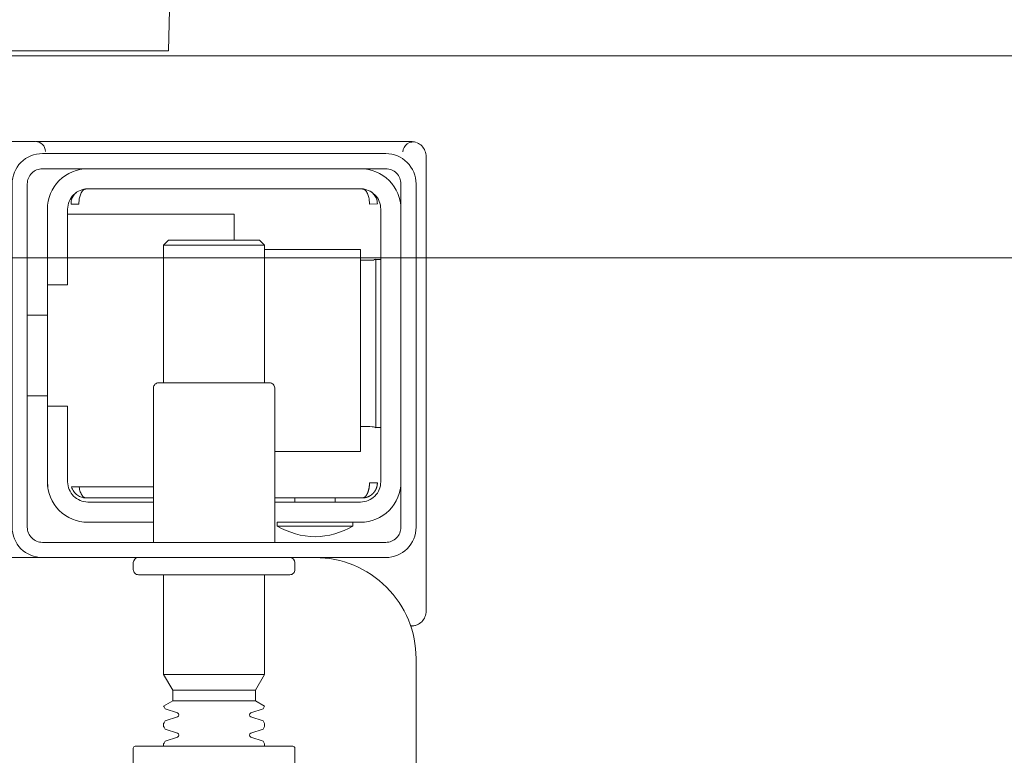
# Model space of a CAD drawing. Header units: millimetres. Extents: x 23192 to 177760, y -399809 to -79279.
# Tile 449 of 656: x 60337 to 60346, y -194628 to -194621. Entities that reach past the tile are written whole.
import ezdxf

# ---------------------------------------------------------------- set-up
doc = ezdxf.new("R2010")
doc.units = ezdxf.units.MM
doc.layers.get('0').update_dxf_attribs({"lineweight": 0})
doc.layers.add('!! 2 ZABUDOWA GK-MDF', color=54, linetype='Continuous', lineweight=13)
doc.layers.add('!! 2_wypos-sanitarne', color=240, linetype='Continuous', lineweight=9)
doc.layers.add('!!_@ wypos sanit nd', color=7, linetype='Continuous', lineweight=0, plot=False)

# ---------------------------------------------------------------- blocks, each defined once
blk = doc.blocks.new('A$Cff2eaf8b')
for points in [[(-0.188, 0.062647), (-0.188, -0.013621, 0.414214), (-0.1878, -0.013821), (-0.175454, -0.013821), (-0.1722, -0.013821, 0.414214), (-0.172, -0.013621), (-0.172, -0.009821)], [(-0.159934, -0.0325), (-0.172485, -0.0325, 0.405519), (-0.172, -0.032), (-0.172, -0.0313, 0.414214), (-0.1725, -0.0308), (-0.1875, -0.0308, 0.414214), (-0.188, -0.0313), (-0.188, -0.032, 0.405519), (-0.187515, -0.0325), (-0.19, -0.0325, -0.414214), (-0.2, -0.0225), (-0.2, 0.0575, -0.266001), (-0.195063, 0.066124)], [(-0.185, -0.013821), (-0.185, -0.014063, -0.050055), (-0.184854, -0.014324), (-0.183637, -0.014732, -0.719897), (-0.183637, -0.015111), (-0.184854, -0.015518, -0.050055), (-0.185, -0.01578), (-0.185, -0.016063, -0.050055), (-0.184854, -0.016324), (-0.183637, -0.016732, -0.719897), (-0.183637, -0.017111), (-0.184854, -0.017518, -0.050055), (-0.185, -0.01778), (-0.1841, -0.018299), (-0.1841, -0.019362), (-0.185, -0.020921), (-0.185, -0.0308)], [(-0.175, -0.013821), (-0.175, -0.014063, 0.050055), (-0.175147, -0.014324), (-0.176364, -0.014732, 0.719897), (-0.176364, -0.015111), (-0.175147, -0.015518, 0.050055), (-0.175, -0.01578), (-0.175, -0.016063, 0.050055), (-0.175147, -0.016324), (-0.176364, -0.016732, 0.719897), (-0.176364, -0.017111), (-0.175147, -0.017518, 0.050055), (-0.175, -0.01778), (-0.1759, -0.018299), (-0.1759, -0.019362), (-0.175, -0.020921), (-0.175, -0.0308)], [(-0.200108, -0.025837, 0.091301), (-0.200556, -0.026145, 0.198909), (-0.200995, -0.027205)], [(-0.199447, -0.025782, 0.170835), (-0.200108, -0.025837)], [(-0.186, -0.034), (-0.186, -0.0493, 0.414214), (-0.1855, -0.0498), (-0.1745, -0.0498, 0.414214), (-0.174, -0.0493), (-0.174, -0.034)], [(-0.18625, -0.035619, 0.119096), (-0.19, -0.034537, 0.119096), (-0.19375, -0.035619)], [(-0.1985, -0.04, -0.414214), (-0.1945, -0.036), (-0.18625, -0.036), (-0.18625, -0.035619), (-0.19375, -0.035619), (-0.19375, -0.036)], [(-0.174, -0.036), (-0.1675, -0.036, -0.414214), (-0.1635, -0.04), (-0.163531, -0.0395)], [(-0.186, -0.038), (-0.1945, -0.038, 0.414214), (-0.1965, -0.04), (-0.1965, -0.067, 0.414214), (-0.1945, -0.069), (-0.1675, -0.069, 0.414214), (-0.1655, -0.067), (-0.1655, -0.0595), (-0.1635, -0.0595), (-0.1635, -0.04)], [(-0.1635, -0.0475), (-0.1655, -0.0475), (-0.1655, -0.04, 0.414214), (-0.1675, -0.038), (-0.174, -0.038)], [(-0.1945, -0.061933), (-0.195152, -0.061936), (-0.195423, -0.061938), (-0.195602, -0.061941), (-0.195668, -0.061944, 0.116465), (-0.195892, -0.061996), (-0.196008, -0.062055), (-0.196008, -0.045346), (-0.195892, -0.045404, 0.116465), (-0.195668, -0.045457), (-0.195423, -0.045463), (-0.195152, -0.045465), (-0.1945, -0.045468)], [(-0.1675, -0.071, 0.414214), (-0.1635, -0.067), (-0.1635, -0.0595)], [(-0.1985, -0.067, 0.414214), (-0.1945, -0.071)], [(-0.200995, -0.072196, 0.198909), (-0.200556, -0.073256, 0.091301), (-0.200108, -0.073564)], [(-0.162367, -0.073693), (-0.162497, -0.073692), (-0.162689, -0.07369), (-0.162938, -0.073689), (-0.163235, -0.073688), (-0.163568, -0.073687), (-0.163928, -0.073687), (-0.164277, -0.073687), (-0.197711, -0.073687), (-0.198411, -0.073687), (-0.199029, -0.073689), (-0.199484, -0.073692), (-0.19961, -0.073687), (-0.19973, -0.073673), (-0.199839, -0.073652), (-0.200035, -0.073594, 0.517033), (-0.198699, -0.072655)], [(-0.1633, -0.072701, 0.412536), (-0.1623, -0.073695), (-0.112506, -0.073695), (-0.112215, -0.073667), (-0.111935, -0.073583), (-0.111677, -0.073445), (-0.11145, -0.073261), (-0.111264, -0.073036), (-0.111124, -0.072779), (-0.111037, -0.0725)]]:
    blk.add_lwpolyline(points, format="xyb")
for points in [[(-0.1841, -0.018299), (-0.1759, -0.018299)], [(-0.1759, -0.019362), (-0.1841, -0.019362)], [(-0.175, -0.020921), (-0.185, -0.020921)], [(-0.200009, -0.025798), (-0.199877, -0.025758), (-0.199758, -0.025732), (-0.199626, -0.025715), (-0.199482, -0.025709)], [(-0.200995, -0.027205), (-0.200995, -0.072196)], [(-0.192, -0.038), (-0.192, -0.038401)], [(-0.188, -0.038), (-0.188, -0.038401)], [(-0.194782, -0.038401), (-0.186, -0.038401)], [(-0.166638, -0.0395), (-0.166664, -0.039342), (-0.166688, -0.039229), (-0.166717, -0.03912), (-0.166751, -0.039016), (-0.166788, -0.038918), (-0.166836, -0.038813), (-0.166889, -0.038719), (-0.166946, -0.038635), (-0.167015, -0.038553), (-0.167098, -0.038482), (-0.167185, -0.038432), (-0.167285, -0.038401), (-0.167184, -0.038408), (-0.167079, -0.038422), (-0.166965, -0.038446), (-0.166864, -0.038475), (-0.166767, -0.038511), (-0.166663, -0.038558), (-0.166571, -0.038608), (-0.166463, -0.038677), (-0.166362, -0.038756), (-0.166268, -0.038843), (-0.166182, -0.038937), (-0.166104, -0.039039), (-0.166035, -0.039147), (-0.165975, -0.03926), (-0.165926, -0.039378), (-0.165886, -0.0395), (-0.174, -0.0395)], [(-0.174, -0.038401), (-0.167218, -0.038401)], [(-0.185, -0.063), (-0.1945, -0.063), (-0.1945, -0.043), (-0.186, -0.043)], [(-0.195911, -0.045395), (-0.196019, -0.045393), (-0.196157, -0.045392), (-0.19632, -0.04539), (-0.1965, -0.045389)], [(-0.1615, -0.0485), (-0.1635, -0.0485)], [(-0.185, -0.0498), (-0.185, -0.063421), (-0.1845, -0.063921), (-0.1755, -0.063921), (-0.175, -0.063421), (-0.175, -0.0498)], [(-0.1615, -0.0565), (-0.1635, -0.0565)], [(-0.1965, -0.062012), (-0.19632, -0.062011), (-0.196157, -0.062009), (-0.196019, -0.062008), (-0.195911, -0.062006)], [(-0.175, -0.063421), (-0.185, -0.063421)], [(-0.182, -0.063921), (-0.182, -0.0665), (-0.1655, -0.0665)], [(-0.166363, -0.068646), (-0.166253, -0.068543), (-0.166186, -0.068468), (-0.166124, -0.068389), (-0.166061, -0.068296), (-0.166006, -0.068202), (-0.16596, -0.068106), (-0.165921, -0.068011), (-0.165887, -0.067905), (-0.165862, -0.0678), (-0.165844, -0.067695), (-0.165835, -0.067595), (-0.165833, -0.067492), (-0.165933, -0.0675), (-0.166066, -0.0675), (-0.166298, -0.0675), (-0.166407, -0.0675), (-0.166507, -0.0675), (-0.166609, -0.067497), (-0.166612, -0.067597), (-0.166621, -0.067698), (-0.166627, -0.0678), (-0.166638, -0.067902), (-0.166654, -0.068004), (-0.166674, -0.068108), (-0.166699, -0.068213), (-0.166728, -0.068315), (-0.16676, -0.068411), (-0.166804, -0.068519), (-0.166852, -0.068618), (-0.166904, -0.068707), (-0.16697, -0.068797), (-0.167041, -0.068872), (-0.16712, -0.068934), (-0.167254, -0.069), (-0.194751, -0.069), (-0.19493, -0.068897), (-0.195009, -0.068821), (-0.195076, -0.068736), (-0.195131, -0.068649), (-0.195182, -0.06855), (-0.195223, -0.068456), (-0.195259, -0.068355), (-0.195292, -0.068247), (-0.19532, -0.068135), (-0.19534, -0.068034), (-0.195357, -0.067931), (-0.19537, -0.067826), (-0.19538, -0.067718), (-0.195386, -0.067604), (-0.195388, -0.0675), (-0.196168, -0.067514), (-0.196163, -0.067615), (-0.196152, -0.067721), (-0.196132, -0.067827), (-0.196106, -0.067927), (-0.196071, -0.068032), (-0.196032, -0.068125), (-0.195981, -0.068226), (-0.195926, -0.068317), (-0.195863, -0.068407), (-0.195793, -0.068493), (-0.195716, -0.068573), (-0.195635, -0.068647)]]:
    blk.add_lwpolyline(points)
for points in [[(-0.2, -0.0695), (-0.2, -0.0355, -0.414214), (-0.197, -0.0325), (-0.163, -0.0325, -0.414214), (-0.16, -0.0355), (-0.16, -0.0695, -0.414214), (-0.163, -0.0725), (-0.197, -0.0725, -0.414214)], [(-0.1615, -0.0355), (-0.1615, -0.0695, -0.414214), (-0.163, -0.071), (-0.197, -0.071, -0.414214), (-0.1985, -0.0695), (-0.1985, -0.0355, -0.414214), (-0.197, -0.034), (-0.163, -0.034, -0.414214)]]:
    blk.add_lwpolyline(points, format="xyb", close=True)
blk.add_lwpolyline([(-0.194668, -0.038401), (-0.194666, -0.038401), (-0.194665, -0.038401), (-0.194665, -0.038401), (-0.194664, -0.038401), (-0.194663, -0.038401), (-0.194663, -0.038401), (-0.194663, -0.038401), (-0.194662, -0.038401), (-0.194662, -0.038401), (-0.194663, -0.038401), (-0.194663, -0.038401), (-0.194663, -0.038401), (-0.194664, -0.038401), (-0.194664, -0.038401), (-0.194665, -0.038401), (-0.194667, -0.038401), (-0.194669, -0.038401), (-0.194671, -0.038401), (-0.194674, -0.038401), (-0.194676, -0.038402), (-0.194679, -0.038402), (-0.194682, -0.038402), (-0.194694, -0.038402), (-0.1947, -0.038403), (-0.194706, -0.038403), (-0.194709, -0.038403), (-0.194711, -0.038404), (-0.194714, -0.038404), (-0.194716, -0.038404), (-0.194719, -0.038404), (-0.194721, -0.038405), (-0.194725, -0.038405), (-0.194727, -0.038406), (-0.194728, -0.038406), (-0.194731, -0.038407), (-0.194733, -0.038407), (-0.194734, -0.038407), (-0.194735, -0.038407), (-0.194737, -0.038408), (-0.194738, -0.038408), (-0.19474, -0.038408), (-0.194741, -0.038409), (-0.194743, -0.038409), (-0.194745, -0.03841), (-0.194748, -0.03841), (-0.19475, -0.038411), (-0.194753, -0.038411), (-0.194755, -0.038412), (-0.194758, -0.038413), (-0.194761, -0.038413), (-0.194764, -0.038414), (-0.194767, -0.038415), (-0.19477, -0.038416), (-0.194774, -0.038417), (-0.19478, -0.038419), (-0.194787, -0.038421), (-0.194794, -0.038424), (-0.194801, -0.038426), (-0.194807, -0.038429), (-0.194814, -0.038432), (-0.194821, -0.038435), (-0.194828, -0.038438), (-0.194836, -0.038442), (-0.194843, -0.038445), (-0.19485, -0.038449), (-0.194857, -0.038453), (-0.194864, -0.038457), (-0.194871, -0.038461), (-0.194878, -0.038466), (-0.194885, -0.03847), (-0.194892, -0.038475), (-0.194899, -0.03848), (-0.194906, -0.038485), (-0.194913, -0.03849), (-0.19492, -0.038496), (-0.194927, -0.038501), (-0.194934, -0.038507), (-0.194941, -0.038512), (-0.194947, -0.038518), (-0.194954, -0.038524), (-0.194961, -0.038531), (-0.194968, -0.038537), (-0.194974, -0.038543), (-0.194981, -0.03855), (-0.194988, -0.038557), (-0.194994, -0.038564), (-0.195001, -0.038571), (-0.195008, -0.038578), (-0.195014, -0.038586), (-0.195021, -0.038593), (-0.195027, -0.038601), (-0.195034, -0.038609), (-0.19504, -0.038617), (-0.195046, -0.038625), (-0.195053, -0.038633), (-0.195059, -0.038641), (-0.195065, -0.03865), (-0.195071, -0.038658), (-0.195077, -0.038667), (-0.195084, -0.038676), (-0.19509, -0.038685), (-0.195096, -0.038694), (-0.195102, -0.038703), (-0.195107, -0.038713), (-0.195113, -0.038722), (-0.195119, -0.038732), (-0.195125, -0.038742), (-0.195131, -0.038752), (-0.195136, -0.038762), (-0.195142, -0.038772), (-0.195147, -0.038782), (-0.195153, -0.038792), (-0.195158, -0.038803), (-0.195164, -0.038814), (-0.195169, -0.038824), (-0.195174, -0.038835), (-0.19518, -0.038846), (-0.195185, -0.038857), (-0.19519, -0.038868), (-0.195195, -0.03888), (-0.1952, -0.038891), (-0.195205, -0.038903), (-0.19521, -0.038914), (-0.195215, -0.038926), (-0.19522, -0.038938), (-0.195224, -0.03895), (-0.195229, -0.038962), (-0.195234, -0.038974), (-0.195238, -0.038986), (-0.195243, -0.038999), (-0.195247, -0.039011), (-0.195252, -0.039023), (-0.19526, -0.039048), (-0.195268, -0.039074), (-0.195276, -0.039099), (-0.195284, -0.039125), (-0.195291, -0.039151), (-0.195298, -0.039177), (-0.195305, -0.039203), (-0.195312, -0.039229), (-0.195318, -0.039255), (-0.195324, -0.039282), (-0.195329, -0.039308), (-0.195335, -0.039335), (-0.19534, -0.039361), (-0.195344, -0.039388), (-0.195349, -0.039415), (-0.195353, -0.039441), (-0.195357, -0.039468), (-0.195361, -0.039495), (-0.195364, -0.039522), (-0.195368, -0.039548), (-0.19537, -0.039575), (-0.195373, -0.039602), (-0.195374, -0.039615), (-0.195375, -0.039621), (-0.195375, -0.039628), (-0.195376, -0.039634), (-0.195376, -0.03964), (-0.195377, -0.039646), (-0.195377, -0.039652), (-0.195378, -0.039658), (-0.195378, -0.039664), (-0.195379, -0.039669), (-0.195379, -0.039675), (-0.195379, -0.03968), (-0.19538, -0.039685), (-0.19538, -0.03969), (-0.19538, -0.039695), (-0.195381, -0.0397), (-0.195381, -0.039704), (-0.195381, -0.039709), (-0.195381, -0.039713), (-0.195382, -0.039717), (-0.195382, -0.03972), (-0.195382, -0.039724), (-0.195382, -0.039727), (-0.195382, -0.03973), (-0.195382, -0.039733), (-0.195383, -0.039736), (-0.195383, -0.039739), (-0.195383, -0.039741), (-0.195383, -0.039743), (-0.195383, -0.039746), (-0.195383, -0.03975), (-0.195384, -0.039753), (-0.195384, -0.039756), (-0.195384, -0.039759), (-0.195384, -0.039765), (-0.195385, -0.039771), (-0.195385, -0.039776), (-0.195385, -0.039781), (-0.195386, -0.039786), (-0.195386, -0.03979), (-0.195386, -0.039795), (-0.195386, -0.039799), (-0.195386, -0.039804), (-0.195386, -0.039809), (-0.195386, -0.039813), (-0.195385, -0.039818), (-0.195385, -0.039823), (-0.195384, -0.039827), (-0.195384, -0.039832), (-0.195383, -0.039836), (-0.195382, -0.03984), (-0.195381, -0.039844), (-0.19538, -0.039851), (-0.195379, -0.039859), (-0.195378, -0.039863), (-0.195378, -0.039867), (-0.195378, -0.03987), (-0.195378, -0.039874), (-0.195378, -0.039878), (-0.195379, -0.039881), (-0.195379, -0.039885), (-0.19538, -0.039889), (-0.195382, -0.039892), (-0.195383, -0.039894), (-0.195383, -0.039895), (-0.195384, -0.039897), (-0.195385, -0.039898), (-0.195386, -0.039899), (-0.195388, -0.039901), (-0.195389, -0.039903), (-0.195391, -0.039904), (-0.195393, -0.039906), (-0.195396, -0.039907), (-0.195398, -0.039908), (-0.1954, -0.039909), (-0.195402, -0.03991), (-0.195405, -0.03991), (-0.19541, -0.03991), (-0.195414, -0.03991), (-0.195419, -0.039909), (-0.195424, -0.039908), (-0.195433, -0.039905), (-0.195443, -0.039901), (-0.195448, -0.0399), (-0.195453, -0.039898), (-0.195459, -0.039897), (-0.195462, -0.039897), (-0.195466, -0.039896), (-0.195473, -0.039896), (-0.19548, -0.039896), (-0.195488, -0.039896), (-0.195496, -0.039896), (-0.195504, -0.039897), (-0.195512, -0.039898), (-0.195521, -0.039898), (-0.19553, -0.039899), (-0.19554, -0.0399), (-0.19555, -0.0399), (-0.195561, -0.039901), (-0.195571, -0.039901), (-0.195582, -0.039901), (-0.195592, -0.039901), (-0.195614, -0.039901), (-0.195636, -0.039901), (-0.195657, -0.039901), (-0.195678, -0.039901), (-0.195699, -0.039901), (-0.195739, -0.039901), (-0.195759, -0.039901), (-0.195778, -0.039901), (-0.19595, -0.039901), (-0.195964, -0.039901), (-0.195978, -0.039901), (-0.195992, -0.039901), (-0.196005, -0.039901), (-0.196018, -0.039901), (-0.19603, -0.039901), (-0.196042, -0.039901), (-0.196053, -0.039901), (-0.196064, -0.039901), (-0.196074, -0.039901), (-0.196084, -0.0399), (-0.196093, -0.039899), (-0.196102, -0.039898), (-0.19611, -0.039897), (-0.196117, -0.039896), (-0.19613, -0.039893), (-0.196136, -0.039893), (-0.196142, -0.039892), (-0.196146, -0.039891), (-0.196151, -0.039892), (-0.196153, -0.039892), (-0.196154, -0.039892), (-0.196156, -0.039893), (-0.196158, -0.039893), (-0.196159, -0.039894), (-0.196161, -0.039895), (-0.196162, -0.039897), (-0.196163, -0.039898), (-0.196164, -0.0399), (-0.196165, -0.039902), (-0.196165, -0.039904), (-0.196166, -0.039907), (-0.196167, -0.039909), (-0.196167, -0.03991), (-0.196167, -0.03991), (-0.196167, -0.039911), (-0.196167, -0.039911), (-0.196167, -0.03991), (-0.196168, -0.039909), (-0.196168, -0.039908), (-0.196168, -0.039906), (-0.196168, -0.039904), (-0.196168, -0.039901), (-0.196168, -0.039898), (-0.196168, -0.039894), (-0.196168, -0.039891), (-0.196168, -0.039887), (-0.196168, -0.039879), (-0.196168, -0.03987), (-0.196168, -0.039862), (-0.196167, -0.039853), (-0.196167, -0.039845), (-0.196167, -0.03984), (-0.196167, -0.039835), (-0.196166, -0.039831), (-0.196166, -0.039825), (-0.196166, -0.03982), (-0.196166, -0.039817), (-0.196165, -0.039814), (-0.196165, -0.039801), (-0.196164, -0.039794), (-0.196164, -0.039788), (-0.196163, -0.039781), (-0.196163, -0.039777), (-0.196163, -0.039773), (-0.196162, -0.03977), (-0.196162, -0.039765), (-0.196162, -0.039761), (-0.196161, -0.039757), (-0.196161, -0.039752), (-0.19616, -0.039747), (-0.196159, -0.039741), (-0.196159, -0.039736), (-0.196158, -0.03973), (-0.196158, -0.039726), (-0.196157, -0.039724), (-0.196157, -0.039721), (-0.196157, -0.039718), (-0.196156, -0.039715), (-0.196156, -0.039712), (-0.196156, -0.039708), (-0.196155, -0.039704), (-0.196154, -0.0397), (-0.196154, -0.039695), (-0.196153, -0.039691), (-0.196152, -0.039685), (-0.196152, -0.03968), (-0.196151, -0.039675), (-0.19615, -0.039669), (-0.196149, -0.039663), (-0.196148, -0.039657), (-0.196147, -0.03965), (-0.196146, -0.039644), (-0.196145, -0.039637), (-0.196143, -0.03963), (-0.196142, -0.039623), (-0.196141, -0.039616), (-0.196139, -0.039608), (-0.196138, -0.039601), (-0.196136, -0.039593), (-0.196134, -0.039585), (-0.196132, -0.039577), (-0.196131, -0.039568), (-0.196127, -0.039552), (-0.196123, -0.039535), (-0.196119, -0.039519), (-0.196114, -0.039503), (-0.19611, -0.039486), (-0.196105, -0.03947), (-0.1961, -0.039454), (-0.196095, -0.039438), (-0.196089, -0.039422), (-0.196084, -0.039406), (-0.196078, -0.03939), (-0.196072, -0.039374), (-0.196066, -0.039358), (-0.19606, -0.039343), (-0.196054, -0.039327), (-0.196047, -0.039311), (-0.196041, -0.039296), (-0.196034, -0.039281), (-0.196027, -0.039265), (-0.19602, -0.03925), (-0.196012, -0.039235), (-0.196005, -0.03922), (-0.195997, -0.039205), (-0.195989, -0.03919), (-0.195981, -0.039175), (-0.195973, -0.039161), (-0.195964, -0.039146), (-0.195956, -0.039132), (-0.195947, -0.039117), (-0.195938, -0.039103), (-0.195929, -0.039089), (-0.19592, -0.039074), (-0.195911, -0.03906), (-0.195901, -0.039047), (-0.195891, -0.039033), (-0.195881, -0.039019), (-0.195871, -0.039005), (-0.195861, -0.038992), (-0.195851, -0.038979), (-0.195841, -0.038965), (-0.19583, -0.038952), (-0.195819, -0.038939), (-0.195808, -0.038926), (-0.195797, -0.038914), (-0.195786, -0.038901), (-0.195775, -0.038888), (-0.195763, -0.038876), (-0.195752, -0.038864), (-0.19574, -0.038852), (-0.195728, -0.03884), (-0.195716, -0.038828), (-0.195704, -0.038816), (-0.195692, -0.038805), (-0.19568, -0.038793), (-0.195667, -0.038782), (-0.195654, -0.038771), (-0.195642, -0.03876), (-0.195629, -0.038749), (-0.195616, -0.038738), (-0.195603, -0.038728), (-0.19559, -0.038717), (-0.195576, -0.038707), (-0.195563, -0.038697), (-0.195549, -0.038687), (-0.195535, -0.038677), (-0.195522, -0.038667), (-0.195508, -0.038658), (-0.195494, -0.038648), (-0.19548, -0.038639), (-0.195465, -0.03863), (-0.195451, -0.038621), (-0.195437, -0.038613), (-0.195422, -0.038604), (-0.195407, -0.038596), (-0.195393, -0.038587), (-0.195378, -0.038579), (-0.195363, -0.038571), (-0.195348, -0.038564), (-0.195333, -0.038556), (-0.195318, -0.038549), (-0.195302, -0.038541), (-0.195287, -0.038534), (-0.195272, -0.038528), (-0.195256, -0.038521), (-0.195241, -0.038514), (-0.195225, -0.038508), (-0.195209, -0.038502), (-0.195193, -0.038496), (-0.195178, -0.03849), (-0.195162, -0.038484), (-0.195146, -0.038479), (-0.19513, -0.038474), (-0.195114, -0.038468), (-0.195097, -0.038464), (-0.195081, -0.038459), (-0.195065, -0.038454), (-0.195049, -0.03845), (-0.195032, -0.038446), (-0.195016, -0.038442), (-0.194999, -0.038438), (-0.194983, -0.038434), (-0.194966, -0.038431), (-0.19495, -0.038427), (-0.194933, -0.038424), (-0.194916, -0.038421), (-0.194908, -0.03842), (-0.194899, -0.038419), (-0.19489, -0.038417), (-0.19488, -0.038416), (-0.19487, -0.038414), (-0.194859, -0.038413), (-0.194848, -0.038412), (-0.194837, -0.03841), (-0.194825, -0.038409), (-0.194813, -0.038408), (-0.194801, -0.038407), (-0.194794, -0.038406), (-0.194788, -0.038406), (-0.194782, -0.038405), (-0.194777, -0.038405), (-0.194772, -0.038404), (-0.194767, -0.038404), (-0.194757, -0.038403), (-0.194747, -0.038403), (-0.194742, -0.038403), (-0.194738, -0.038402), (-0.194734, -0.038402), (-0.19473, -0.038402), (-0.194714, -0.038401), (-0.194706, -0.038401), (-0.194698, -0.038401), (-0.194696, -0.038401), (-0.194694, -0.038401), (-0.194692, -0.038401), (-0.19469, -0.038401), (-0.194688, -0.038401), (-0.194685, -0.038401), (-0.19468, -0.038401), (-0.194678, -0.038401), (-0.194675, -0.038401), (-0.194673, -0.038401), (-0.194671, -0.038401), (-0.19467, -0.038401)], close=True)
for centre in [(-0.241365, 0.043626), (-0.225379, 0.043626), (-0.209394, 0.043626)]:
    blk.add_ellipse(centre, major_axis=(0, 0.055698), ratio=0.04256, start_param=0.705617, end_param=3.691026)
blk = doc.blocks.new('A$C6ce7c513')
at = {"lineweight": 0}
for points in [[(-0.175476, -0.000489), (-0.176462, -0.040939), (-0.177202, -0.080644), (-0.177695, -0.119857), (-0.17794, -0.158332), (-0.178188, -0.234045), (-0.178188, -0.309021), (-0.177447, -0.330229)], [(-0.175476, -0.00049), (0.175473, -0.00049)]]:
    blk.add_lwpolyline(points, dxfattribs=at)

msp = doc.modelspace()

# ---------------------------------------------------------------- linework, layer by layer
at = {"layer": '!! 2 ZABUDOWA GK-MDF'}
for points in [[(60270.56735, -194621.12813), (60370.56735, -194621.12813)], [(60270.56735, -194623.12813), (60370.56735, -194623.12813)]]:
    msp.add_lwpolyline(points, dxfattribs=at)

# ---------------------------------------------------------------- block references
at = {"layer": '!! 2_wypos-sanitarne', "xscale": 100, "yscale": 100, "zscale": 100, "rotation": 180}
msp.add_blockref('A$C6ce7c513', (60320.56716, -194621.12813), dxfattribs=at)
at = {"layer": '!!_@ wypos sanit nd', "xscale": 100, "yscale": 100, "zscale": 100, "rotation": 180}
msp.add_blockref('A$Cff2eaf8b', (60320.56716, -194629.34613), dxfattribs=at)

doc.saveas('drawing.dxf')
